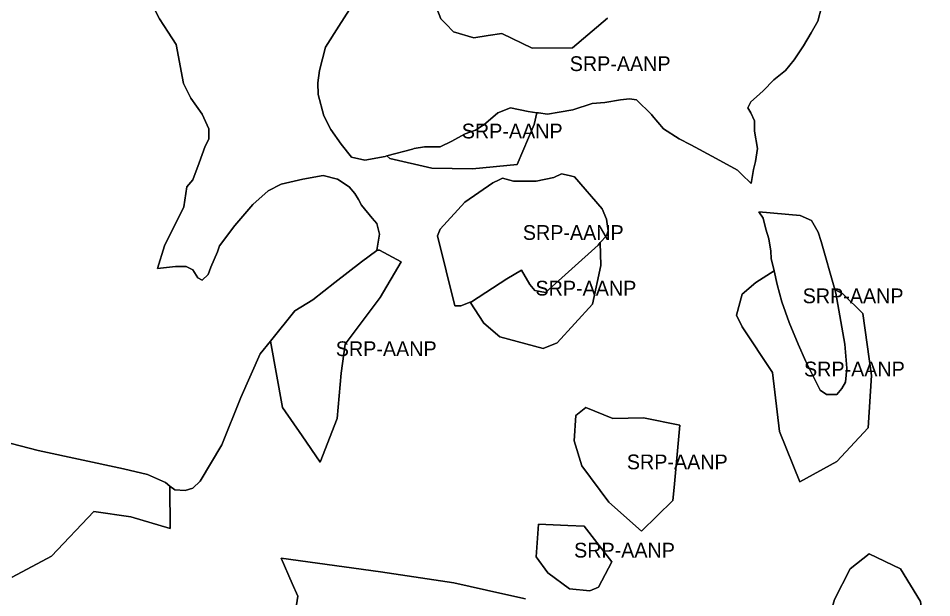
# Model space of a CAD drawing. Extents: x 598968 to 613553, y 4409678 to 4430833.
# Drawn here: x 606058 to 606801, y 4418745 to 4419216 of the extents above; entities that cross this region are included whole.
import ezdxf

# ---------------------------------------------------------------- set-up
doc = ezdxf.new("R2010")
doc.units = 0
doc.layers.add('Sòl Rústic Protegit', color=7, linetype='Continuous')
doc.layers.add('Sòl Rústic Protegit - Alt Nivell de Protecció', color=7, linetype='Continuous')

msp = doc.modelspace()

# ---------------------------------------------------------------- linework, layer by layer
at = {"layer": 'Sòl Rústic Protegit'}
for points in [[(606389.1175, 4419248.5102), (606401.5551, 4419216.0102), (606405.4927, 4419212.0102), (606411.6801, 4419205.5102), (606428.3677, 4419200.5102), (606439.8675, 4419202.5102), (606451.2427, 4419204.0102), (606475.7427, 4419192.0102), (606508.7425, 4419192.5102), (606536.9925, 4419216.5102)], [(606166.0549, 4419228.5102), (606172.5551, 4419216.0102), (606179.6177, 4419205.0102), (606186.1801, 4419195.0102), (606192.1801, 4419163.5102), (606198.1799, 4419151.5102), (606207.2427, 4419138.5102), (606212.8051, 4419126.5102), (606212.8051, 4419118.0102), (606209.7425, 4419112.5102), (606204.7427, 4419099.0102), (606199.7427, 4419085.0102), (606194.9301, 4419079.5102), (606192.3049, 4419063.0102), (606176.5549, 4419031.5102), (606171.0551, 4419013.0102), (606185.6175, 4419014.5102), (606194.1801, 4419014.5102), (606199.6801, 4419012.0102), (606203.7427, 4419005.5102), (606207.2427, 4419003.5102), (606212.3051, 4419008.0102), (606214.3049, 4419014.0102), (606219.8051, 4419026.5102), (606221.3049, 4419031.5102), (606233.8675, 4419048.0102), (606248.4927, 4419065.0102), (606261.0551, 4419076.0102), (606271.6175, 4419081.5102), (606289.1801, 4419085.5102), (606305.8051, 4419088.5102), (606317.3677, 4419085.5102), (606326.8675, 4419079.5102), (606331.4299, 4419074.0102), (606334.4301, 4419069.0102), (606336.9301, 4419064.5102), (606345.4927, 4419054.0102), (606349.4927, 4419049.5102), (606351.4927, 4419041.0102), (606349.5551, 4419028.01), (606351.6801, 4419028.0098), (606369.2427, 4419018.5098), (606352.1177, 4418989.5098), (606323.7427, 4418951.5098), (606320.4927, 4418928.0098), (606317.0551, 4418891.0098), (606303.4301, 4418855.5098), (606288.6177, 4418877.0098), (606272.6801, 4418900.0098), (606262.8051, 4418954.01), (606254.4301, 4418943.5102), (606238.8677, 4418908.0102), (606223.2427, 4418869.5102), (606205.6801, 4418840.0102), (606199.6175, 4418834.5102), (606193.6175, 4418832.5102), (606185.0551, 4418833.0102), (606180.9927, 4418836.01), (606181.3677, 4418801.5098), (606149.1801, 4418811.0098), (606119.0551, 4418815.5098), (606084.8677, 4418779.0098), (606052.7427, 4418762.0098)], [(606711.2427, 4419225.5102), (606708.3051, 4419214.0102), (606702.7425, 4419204.5102), (606696.5551, 4419194.0102), (606689.0551, 4419182.5102), (606681.8677, 4419174.0102), (606672.3675, 4419166.5102), (606663.8677, 4419157.5102), (606658.3051, 4419152.5102), (606653.7427, 4419148.5102), (606651.3675, 4419143.5102), (606653.6801, 4419139.5102), (606656.6175, 4419133.0102), (606656.6175, 4419124.5102), (606659.2427, 4419110.5102), (606657.6177, 4419100.0102), (606655.9299, 4419093.5102), (606653.9927, 4419082.0102), (606646.2333, 4419089.6824), (606642.8677, 4419093.0102), (606625.5549, 4419102.5102), (606604.9299, 4419113.5102), (606595.4927, 4419118.5102), (606582.7427, 4419126.5102), (606573.5551, 4419137.5102), (606572.9317, 4419138.1212), (606560.8049, 4419150.0102), (606554.9301, 4419151.0102), (606547.7427, 4419150.0102), (606534.9925, 4419148.0102), (606524.5551, 4419147.0102), (606508.8677, 4419142.0102), (606497.7427, 4419140.0102), (606488.2427, 4419138.5102), (606481.0549, 4419139.5102), (606479.5551, 4419139.51), (606477.4301, 4419130.0098), (606463.6177, 4419097.5098), (606427.3051, 4419094.0098), (606394.0551, 4419094.5098), (606359.9301, 4419102.5098), (606357.4927, 4419104.51), (606356.1177, 4419104.0102), (606339.7427, 4419101.0102), (606328.9301, 4419103.5102), (606320.4301, 4419114.0102), (606311.9301, 4419126.0102), (606306.4301, 4419137.0102), (606301.8051, 4419154.5102), (606301.4927, 4419164.0102), (606302.8049, 4419174.0102), (606307.6799, 4419193.0102), (606318.4925, 4419210.0102), (606327.3051, 4419223.5102)], [(606277.4927, 4418697.0098), (606285.1177, 4418746.5098), (606280.5551, 4418757.0098), (606271.4927, 4418777.5098), (606352.3051, 4418766.5098), (606411.9927, 4418757.5098), (606451.8051, 4418748.5098), (606470.2427, 4418744.5098)]]:
    msp.add_lwpolyline(points, dxfattribs=at)
for points in [[(606425.3677, 4418985.51), (606417.6801, 4418982.5102), (606412.8051, 4418982.5102), (606398.7427, 4419039.5102), (606401.0549, 4419045.0102), (606420.9925, 4419067.0102), (606443.8677, 4419082.5102), (606449.0469, 4419085.162), (606451.6799, 4419086.5102), (606460.5551, 4419084.0102), (606479.1801, 4419084.0102), (606493.5551, 4419087.0102), (606499.7427, 4419090.0102), (606505.8881, 4419088.547), (606510.2427, 4419087.5102), (606532.8049, 4419061.5102), (606536.3675, 4419053.0102), (606537.6801, 4419043.5102), (606536.3675, 4419039.5102), (606531.1177, 4419034.01), (606531.6177, 4419015.5098), (606524.8051, 4418984.0098), (606496.2427, 4418952.5098), (606484.8677, 4418948.0098), (606449.4301, 4418957.5098), (606436.3677, 4418968.5098)], [(606672.5551, 4419011.01), (606670.2425, 4419021.0102), (606669.9299, 4419027.0102), (606668.3051, 4419037.0102), (606665.9927, 4419045.0102), (606663.6801, 4419054.0102), (606660.1175, 4419059.0102), (606693.8051, 4419056.0102), (606702.9301, 4419052.0102), (606708.4927, 4419042.5102), (606710.8049, 4419035.0102), (606721.9927, 4418996.01), (606728.4301, 4418992.5098), (606744.8051, 4418976.5098), (606751.9301, 4418926.0098), (606749.2427, 4418883.5098), (606723.7427, 4418856.0098), (606693.4927, 4418839.5098), (606677.1177, 4418880.5098), (606671.3051, 4418928.5098), (606646.6801, 4418965.5098), (606641.9927, 4418975.0098), (606646.6177, 4418992.0098), (606657.8677, 4419001.5098)], [(606519.3677, 4418900.0098), (606541.3051, 4418891.0098), (606566.2427, 4418891.5098), (606595.8051, 4418885.5098), (606591.3677, 4418835.0098), (606590.3677, 4418824.5098), (606564.8677, 4418799.5098), (606538.0551, 4418823.0098), (606516.1801, 4418852.5098), (606509.8677, 4418873.0098), (606511.2427, 4418893.5098)], [(606529.6801, 4418754.0098), (606522.6801, 4418751.0098), (606506.0551, 4418752.5098), (606488.4301, 4418765.5098), (606479.1801, 4418778.5098), (606480.9927, 4418805.0098), (606504.6801, 4418804.0098), (606518.1177, 4418803.5098), (606540.6177, 4418774.5098)], [(606800.8751, 4418677.985), (606778.9035, 4418585.985), (606761.0693, 4418558.5672), (606719.5909, 4418581.985), (606687.5813, 4418611.6418), (606652.8787, 4418683.0882), (606654.9201, 4418699.4188), (606685.5399, 4418667.7782), (606719.2219, 4418636.1376), (606734.5319, 4418644.303), (606710.0359, 4418659.613), (606719.5285, 4418729.485), (606719.3409, 4418735.485), (606721.6535, 4418743.985), (606734.5319, 4418768.824), (606749.8419, 4418781.072), (606775.3585, 4418768.824), (606791.6891, 4418742.2868)]]:
    msp.add_lwpolyline(points, close=True, dxfattribs=at)
at = {"layer": 'Sòl Rústic Protegit - Alt Nivell de Protecció'}
for points in [[(606536.9925, 4419216.5102), (606508.7425, 4419192.5102), (606475.7427, 4419192.0102), (606451.2427, 4419204.0102), (606439.8675, 4419202.5102), (606428.3677, 4419200.5102), (606411.6801, 4419205.5102), (606405.4927, 4419212.0102), (606401.5551, 4419216.0102), (606389.1175, 4419248.5102)], [(606016.1801, 4418880.01), (606073.9301, 4418865.01), (606143.3051, 4418850.01), (606162.9301, 4418845.51), (606177.4927, 4418839.01), (606180.9927, 4418836.01), (606185.0551, 4418833.0102), (606193.6175, 4418832.5102), (606199.6175, 4418834.5102), (606205.6801, 4418840.0102), (606223.2427, 4418869.5102), (606238.8677, 4418908.0102), (606254.4301, 4418943.5102), (606262.8051, 4418954.01), (606282.6801, 4418978.51), (606297.2427, 4418987.51), (606315.3051, 4419001.51), (606336.9301, 4419018.51), (606349.4927, 4419027.51), (606349.5551, 4419028.01), (606351.4927, 4419041.0102), (606349.4927, 4419049.5102), (606345.4927, 4419054.0102), (606336.9301, 4419064.5102), (606334.4301, 4419069.0102), (606331.4299, 4419074.0102), (606326.8675, 4419079.5102), (606317.3677, 4419085.5102), (606305.8051, 4419088.5102), (606289.1801, 4419085.5102), (606271.6175, 4419081.5102), (606261.0551, 4419076.0102), (606248.4927, 4419065.0102), (606233.8675, 4419048.0102), (606221.3049, 4419031.5102), (606219.8051, 4419026.5102), (606214.3049, 4419014.0102), (606212.3051, 4419008.0102), (606207.2427, 4419003.5102), (606203.7427, 4419005.5102), (606199.6801, 4419012.0102), (606194.1801, 4419014.5102), (606185.6175, 4419014.5102), (606171.0551, 4419013.0102), (606176.5549, 4419031.5102), (606192.3049, 4419063.0102), (606194.9301, 4419079.5102), (606199.7427, 4419085.0102), (606204.7427, 4419099.0102), (606209.7425, 4419112.5102), (606212.8051, 4419118.0102), (606212.8051, 4419126.5102), (606207.2427, 4419138.5102), (606198.1799, 4419151.5102), (606192.1801, 4419163.5102), (606186.1801, 4419195.0102), (606179.6177, 4419205.0102), (606172.5551, 4419216.0102), (606166.0549, 4419228.5102)], [(606327.3051, 4419223.5102), (606318.4925, 4419210.0102), (606307.6799, 4419193.0102), (606302.8049, 4419174.0102), (606301.4927, 4419164.0102), (606301.8051, 4419154.5102), (606306.4301, 4419137.0102), (606311.9301, 4419126.0102), (606320.4301, 4419114.0102), (606328.9301, 4419103.5102), (606339.7427, 4419101.0102), (606356.1177, 4419104.0102), (606357.4927, 4419104.51), (606378.4823, 4419110.123), (606379.9301, 4419110.51), (606388.1177, 4419112.01), (606400.8677, 4419112.01), (606410.3677, 4419116.51), (606420.7239, 4419122.2568), (606421.1801, 4419122.51), (606429.6801, 4419125.51), (606435.9925, 4419129.3946), (606436.1801, 4419129.51), (606436.2423, 4419129.5636), (606447.8051, 4419139.51), (606458.3051, 4419143.51), (606472.5551, 4419140.51), (606479.5551, 4419139.51), (606481.0549, 4419139.5102), (606488.2427, 4419138.5102), (606497.7427, 4419140.0102), (606508.8677, 4419142.0102), (606524.5551, 4419147.0102), (606534.9925, 4419148.0102), (606547.7427, 4419150.0102), (606554.9301, 4419151.0102), (606560.8049, 4419150.0102), (606572.9317, 4419138.1212), (606573.5551, 4419137.5102), (606582.7427, 4419126.5102), (606595.4927, 4419118.5102), (606604.9299, 4419113.5102), (606625.5549, 4419102.5102), (606642.8677, 4419093.0102), (606646.2333, 4419089.6824), (606653.9927, 4419082.0102), (606655.9299, 4419093.5102), (606657.6177, 4419100.0102), (606659.2427, 4419110.5102), (606656.6175, 4419124.5102), (606656.6175, 4419133.0102), (606653.6801, 4419139.5102), (606651.3675, 4419143.5102), (606653.7427, 4419148.5102), (606658.3051, 4419152.5102), (606663.8677, 4419157.5102), (606672.3675, 4419166.5102), (606681.8677, 4419174.0102), (606689.0551, 4419182.5102), (606696.5551, 4419194.0102), (606702.7425, 4419204.5102), (606708.3051, 4419214.0102), (606711.2427, 4419225.5102)], [(606052.7427, 4418762.0098), (606084.8677, 4418779.0098), (606119.0551, 4418815.5098), (606149.1801, 4418811.0098), (606181.3677, 4418801.5098), (606180.9927, 4418836.01), (606177.4927, 4418839.01), (606162.9301, 4418845.51), (606143.3051, 4418850.01), (606073.9301, 4418865.01), (606016.1801, 4418880.01)], [(606470.2427, 4418744.5098), (606451.8051, 4418748.5098), (606411.9927, 4418757.5098), (606352.3051, 4418766.5098), (606271.4927, 4418777.5098), (606280.5551, 4418757.0098), (606285.1177, 4418746.5098), (606277.4927, 4418697.0098)]]:
    msp.add_lwpolyline(points, dxfattribs=at)
for points in [[(606479.5551, 4419139.51), (606472.5551, 4419140.51), (606458.3051, 4419143.51), (606447.8051, 4419139.51), (606436.2423, 4419129.5636), (606436.1801, 4419129.51), (606435.9925, 4419129.3946), (606429.6801, 4419125.51), (606421.1801, 4419122.51), (606420.7239, 4419122.2568), (606410.3677, 4419116.51), (606400.8677, 4419112.01), (606388.1177, 4419112.01), (606379.9301, 4419110.51), (606378.4823, 4419110.123), (606357.4927, 4419104.51), (606359.9301, 4419102.5098), (606394.0551, 4419094.5098), (606427.3051, 4419094.0098), (606463.6177, 4419097.5098), (606477.4301, 4419130.0098)], [(606531.1177, 4419034.01), (606536.3675, 4419039.5102), (606537.6801, 4419043.5102), (606536.3675, 4419053.0102), (606532.8049, 4419061.5102), (606510.2427, 4419087.5102), (606505.8881, 4419088.547), (606499.7427, 4419090.0102), (606493.5551, 4419087.0102), (606479.1801, 4419084.0102), (606460.5551, 4419084.0102), (606451.6799, 4419086.5102), (606449.0469, 4419085.162), (606443.8677, 4419082.5102), (606420.9925, 4419067.0102), (606401.0549, 4419045.0102), (606398.7427, 4419039.5102), (606412.8051, 4418982.5102), (606417.6801, 4418982.5102), (606425.3677, 4418985.51), (606426.5551, 4418986.01), (606455.3051, 4419004.51), (606467.0551, 4419011.51), (606473.9301, 4419000.01), (606477.8677, 4418995.01), (606486.6801, 4418993.51), (606529.4927, 4419032.01)], [(606721.9927, 4418996.01), (606710.8049, 4419035.0102), (606708.4927, 4419042.5102), (606702.9301, 4419052.0102), (606693.8051, 4419056.0102), (606660.1175, 4419059.0102), (606663.6801, 4419054.0102), (606665.9927, 4419045.0102), (606668.3051, 4419037.0102), (606669.9299, 4419027.0102), (606670.2425, 4419021.0102), (606672.5551, 4419011.01), (606675.1801, 4419000.01), (606679.0551, 4418986.01), (606684.9301, 4418969.01), (606692.1801, 4418951.51), (606698.3677, 4418937.51), (606710.1177, 4418914.01), (606715.3677, 4418910.51), (606723.5551, 4418910.51), (606727.8051, 4418915.51), (606730.7427, 4418920.51), (606731.6801, 4418932.01), (606730.0551, 4418951.51), (606726.1801, 4418974.51), (606722.8677, 4418993.01)], [(606425.3677, 4418985.51), (606436.3677, 4418968.5098), (606449.4301, 4418957.5098), (606484.8677, 4418948.0098), (606496.2427, 4418952.5098), (606524.8051, 4418984.0098), (606531.6177, 4419015.5098), (606531.1177, 4419034.01), (606529.4927, 4419032.01), (606486.6801, 4418993.51), (606477.8677, 4418995.01), (606473.9301, 4419000.01), (606467.0551, 4419011.51), (606455.3051, 4419004.51), (606426.5551, 4418986.01)], [(606262.8051, 4418954.01), (606272.6801, 4418900.0098), (606288.6177, 4418877.0098), (606303.4301, 4418855.5098), (606317.0551, 4418891.0098), (606320.4927, 4418928.0098), (606323.7427, 4418951.5098), (606352.1177, 4418989.5098), (606369.2427, 4419018.5098), (606351.6801, 4419028.0098), (606349.5551, 4419028.01), (606349.4927, 4419027.51), (606336.9301, 4419018.51), (606315.3051, 4419001.51), (606297.2427, 4418987.51), (606282.6801, 4418978.51)], [(606721.9927, 4418996.01), (606722.8677, 4418993.01), (606726.1801, 4418974.51), (606730.0551, 4418951.51), (606731.6801, 4418932.01), (606730.7427, 4418920.51), (606727.8051, 4418915.51), (606723.5551, 4418910.51), (606715.3677, 4418910.51), (606710.1177, 4418914.01), (606698.3677, 4418937.51), (606692.1801, 4418951.51), (606684.9301, 4418969.01), (606679.0551, 4418986.01), (606675.1801, 4419000.01), (606672.5551, 4419011.01), (606657.8677, 4419001.5098), (606646.6177, 4418992.0098), (606641.9927, 4418975.0098), (606646.6801, 4418965.5098), (606671.3051, 4418928.5098), (606677.1177, 4418880.5098), (606693.4927, 4418839.5098), (606723.7427, 4418856.0098), (606749.2427, 4418883.5098), (606751.9301, 4418926.0098), (606744.8051, 4418976.5098), (606728.4301, 4418992.5098)], [(606519.3677, 4418900.0098), (606511.2427, 4418893.5098), (606509.8677, 4418873.0098), (606516.1801, 4418852.5098), (606538.0551, 4418823.0098), (606564.8677, 4418799.5098), (606590.3677, 4418824.5098), (606591.3677, 4418835.0098), (606595.8051, 4418885.5098), (606566.2427, 4418891.5098), (606541.3051, 4418891.0098)], [(606529.6801, 4418754.0098), (606540.6177, 4418774.5098), (606518.1177, 4418803.5098), (606504.6801, 4418804.0098), (606480.9927, 4418805.0098), (606479.1801, 4418778.5098), (606488.4301, 4418765.5098), (606506.0551, 4418752.5098), (606522.6801, 4418751.0098)], [(606800.8751, 4418677.985), (606791.6891, 4418742.2868), (606775.3585, 4418768.824), (606749.8419, 4418781.072), (606734.5319, 4418768.824), (606721.6535, 4418743.985), (606719.3409, 4418735.485), (606719.5285, 4418729.485), (606710.0359, 4418659.613), (606734.5319, 4418644.303), (606719.2219, 4418636.1376), (606685.5399, 4418667.7782), (606654.9201, 4418699.4188), (606652.8787, 4418683.0882), (606687.5813, 4418611.6418), (606719.5909, 4418581.985), (606761.0693, 4418558.5672), (606778.9035, 4418585.985)]]:
    msp.add_lwpolyline(points, close=True, dxfattribs=at)

# ---------------------------------------------------------------- texts
for p in [(606506.3677, 4419173.5102), (606418.5239, 4419118.7599), (606468.2114, 4419036.2602), (606478.4927, 4418991.0099), (606695.8988, 4418984.7601), (606316.0239, 4418941.7599), (606696.9614, 4418925.2599), (606552.8364, 4418849.7598), (606509.8989, 4418778.0098)]:
    msp.add_text('SRP-AANP', height=12, dxfattribs=at).set_placement(p)

doc.saveas('drawing.dxf')
